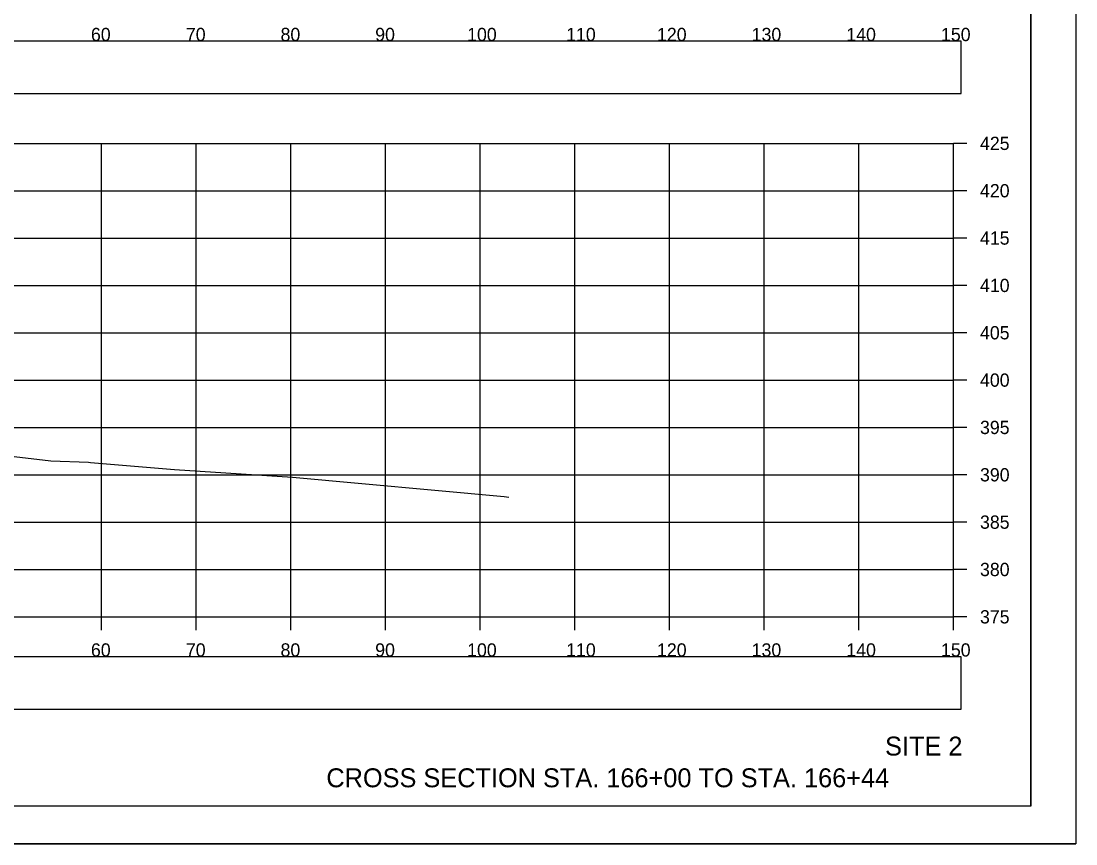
# Model space of a CAD drawing. Extents: x 1376273 to 1384221, y 378927 to 384592.
# Drawn here: x 1378276 to 1378387.4, y 380751.8 to 380838.7 of the extents above; entities that cross this region are included whole.
import ezdxf

# ---------------------------------------------------------------- set-up
doc = ezdxf.new("R2010")
doc.units = 0
for name, color, linetype in [('R_Axis', 7, 'Continuous'), ('R_Axis Annot', 7, 'Continuous'), ('R_Border', 7, 'Continuous'), ('R_Draft', 7, 'Continuous'), ('R_Exist Surface', 7, 'Continuous'), ('R_Grid', 7, 'Continuous'), ('R_No Plot', 7, 'Continuous')]:
    doc.layers.add(name, color=color, linetype=linetype)

msp = doc.modelspace()

# ---------------------------------------------------------------- linework, layer by layer
at = {"layer": 'R_Axis'}
for p, q in [((1378374.46, 380775.83), (1378374.46, 380825.83)), ((1378375.86, 380825.83), (1378374.46, 380825.83)), ((1378375.86, 380820.83), (1378374.46, 380820.83)), ((1378375.86, 380815.83), (1378374.46, 380815.83)), ((1378375.86, 380810.83), (1378374.46, 380810.83)), ((1378375.86, 380805.83), (1378374.46, 380805.83)), ((1378375.86, 380800.83), (1378374.46, 380800.83)), ((1378375.86, 380795.83), (1378374.46, 380795.83)), ((1378375.86, 380790.83), (1378374.46, 380790.83)), ((1378375.86, 380785.83), (1378374.46, 380785.83)), ((1378375.86, 380780.83), (1378374.46, 380780.83)), ((1378074.46, 380775.83), (1378374.46, 380775.83)), ((1378284.46, 380774.43), (1378284.46, 380775.83)), ((1378294.46, 380774.43), (1378294.46, 380775.83)), ((1378304.46, 380774.43), (1378304.46, 380775.83)), ((1378314.46, 380774.43), (1378314.46, 380775.83)), ((1378324.46, 380774.43), (1378324.46, 380775.83)), ((1378334.46, 380774.43), (1378334.46, 380775.83)), ((1378344.46, 380774.43), (1378344.46, 380775.83)), ((1378354.46, 380774.43), (1378354.46, 380775.83)), ((1378364.46, 380774.43), (1378364.46, 380775.83)), ((1378374.46, 380774.43), (1378374.46, 380775.83)), ((1378375.86, 380775.83), (1378374.46, 380775.83))]:
    msp.add_line(p, q, dxfattribs=at)
at = {"layer": 'R_Axis Annot'}
for points in [[(1378073.48, 380831.09), (1378375.28, 380831.09), (1378375.28, 380836.61), (1378073.48, 380836.61)], [(1378073.48, 380766.08), (1378375.28, 380766.08), (1378375.28, 380771.61), (1378073.48, 380771.61)]]:
    msp.add_lwpolyline(points, close=True, dxfattribs=at)
at = {"layer": 'R_Border'}
for q in [(1378382.64, 380961.29), (1378066.46, 380755.83)]:
    msp.add_line((1378382.64, 380755.83), q, dxfattribs=at)
at = {"layer": 'R_Exist Surface'}
msp.add_lwpolyline([(1378270.71, 380793.29), (1378279.09, 380792.31), (1378283.08, 380792.16), (1378283.29, 380792.14), (1378292.17, 380791.4), (1378304.64, 380790.58), (1378327, 380788.52), (1378327.47, 380788.48)], dxfattribs=at)
at = {"layer": 'R_Grid'}
for p, q in [((1378074.46, 380825.83), (1378374.46, 380825.83)), ((1378284.46, 380775.83), (1378284.46, 380825.83)), ((1378294.46, 380775.83), (1378294.46, 380825.83)), ((1378304.46, 380775.83), (1378304.46, 380825.83)), ((1378314.46, 380775.83), (1378314.46, 380825.83)), ((1378324.46, 380775.83), (1378324.46, 380825.83)), ((1378334.46, 380775.83), (1378334.46, 380825.83)), ((1378344.46, 380775.83), (1378344.46, 380825.83)), ((1378354.46, 380775.83), (1378354.46, 380825.83)), ((1378364.46, 380775.83), (1378364.46, 380825.83)), ((1378374.46, 380775.83), (1378374.46, 380825.83)), ((1378074.46, 380820.83), (1378374.46, 380820.83)), ((1378074.46, 380815.83), (1378374.46, 380815.83)), ((1378074.46, 380810.83), (1378374.46, 380810.83)), ((1378074.46, 380805.83), (1378374.46, 380805.83)), ((1378074.46, 380800.83), (1378374.46, 380800.83)), ((1378074.46, 380795.83), (1378374.46, 380795.83)), ((1378074.46, 380790.83), (1378374.46, 380790.83)), ((1378074.46, 380785.83), (1378374.46, 380785.83)), ((1378074.46, 380780.83), (1378374.46, 380780.83)), ((1378074.46, 380775.83), (1378374.46, 380775.83))]:
    msp.add_line(p, q, dxfattribs=at)
at = {"layer": 'R_No Plot'}
msp.add_line((1378054.06, 380751.85), (1378387.39, 380751.85), dxfattribs=at)
for points in [[(1378054.05, 380965.19), (1378387.39, 380965.19), (1378387.39, 380751.85), (1378054.05, 380751.85)], [(1378300.38, 380961.29), (1378300.38, 380951.41), (1378336.11, 380951.41), (1378336.11, 380948.49), (1378359.31, 380948.49), (1378359.31, 380924.16), (1378382.64, 380924.16), (1378382.64, 380755.83), (1378066.46, 380755.83), (1378066.46, 380961.29)]]:
    msp.add_lwpolyline(points, close=True, dxfattribs=at)

# ---------------------------------------------------------------- texts
at = {"layer": 'R_Axis Annot'}
for s, p in [('60', (1378283.34, 380836.63)), ('70', (1378293.37, 380836.63)), ('80', (1378303.37, 380836.63)), ('90', (1378313.37, 380836.63)), ('100', (1378323.08, 380836.63)), ('110', (1378333.54, 380836.63)), ('120', (1378343.14, 380836.63)), ('130', (1378353.14, 380836.63)), ('140', (1378363.14, 380836.63)), ('150', (1378373.14, 380836.63)), ('425', (1378377.26, 380825.13)), ('420', (1378377.26, 380820.13)), ('415', (1378377.26, 380815.13)), ('410', (1378377.26, 380810.13)), ('405', (1378377.26, 380805.13)), ('400', (1378377.26, 380800.13)), ('395', (1378377.26, 380795.13)), ('390', (1378377.26, 380790.13)), ('385', (1378377.26, 380785.13)), ('380', (1378377.26, 380780.13)), ('375', (1378377.26, 380775.13)), ('60', (1378283.34, 380771.63)), ('70', (1378293.37, 380771.63)), ('80', (1378303.37, 380771.63)), ('90', (1378313.37, 380771.63)), ('100', (1378323.08, 380771.63)), ('110', (1378333.54, 380771.63)), ('120', (1378343.14, 380771.63)), ('130', (1378353.14, 380771.63)), ('140', (1378363.14, 380771.63)), ('150', (1378373.14, 380771.63))]:
    msp.add_text(s, height=1.4, dxfattribs=at).set_placement(p)
at = {"layer": 'R_Draft'}
for s, p in [('SITE 2', (1378367.23, 380761.18)), ('CROSS SECTION STA. 166+00 TO STA. 166+44', (1378308.21, 380757.83))]:
    msp.add_text(s, height=2, dxfattribs=at).set_placement(p)

doc.saveas('drawing.dxf')
